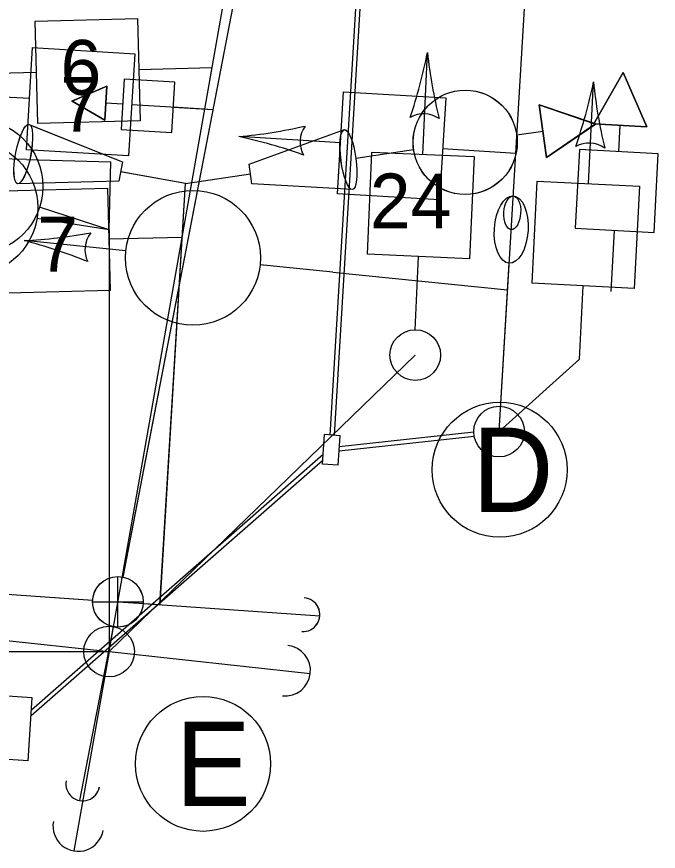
# Model space of a CAD drawing. Extents: x 647787 to 668496, y 640478 to 654412.
# Drawn here: x 662791.06 to 662829.1, y 647195.68 to 647245.16 of the extents above; entities that cross this region are included whole.
import ezdxf

# ---------------------------------------------------------------- set-up
doc = ezdxf.new("R2010")
doc.units = 0
for name, color, linetype in [('TEMP_SIGNAL POLES', 7, 'Continuous'), ('TEMP_SIGNAL_HEAD_STAGE 1A', 7, 'Continuous'), ('TEMP_SIGNAL_HEAD_STAGE 1B', 7, 'Continuous'), ('TEMP_SIGNAL_HEAD_STAGE 1C', 7, 'Continuous'), ('TEMP_SIGNAL_HEAD_STAGE 2', 7, 'Continuous'), ('TEMP_SIGNAL_HEAD_Stage 3', 7, 'Continuous'), ('TEMP_SIGNAL_HEAD_STAGE 5', 7, 'Continuous'), ('TEMP_SIGNAL_POLES_STAGE 1A', 7, 'Continuous'), ('TEMP_SIGNAL_POLES_STAGE 1B', 7, 'Continuous'), ('TEMP_SIGNAL_POLES_STAGE 1C', 7, 'Continuous'), ('TEMP_SIGNAL_POLES_STAGE 2', 7, 'Continuous'), ('TEMP_SIGNAL_POLES_STAGE 3', 7, 'Continuous'), ('TEMP_SIGNAL_POLES_STAGE 4', 7, 'Continuous'), ('TEMP_SIGNAL_POLES_STAGE 5', 7, 'Continuous'), ('TEXT_TEMP_SIGNAL_POLES_STAGE 2', 7, 'Continuous'), ('TEXT_TEMP_SIGNAL_POLES_STAGE 3', 7, 'Continuous'), ('TEXT_TEMP_SIGNAL_POLES_STAGE 4', 7, 'Continuous'), ('TEXT_TEMP_SIGNAL_POLES_STAGE 5', 7, 'Continuous')]:
    doc.layers.add(name, color=color, linetype=linetype)

msp = doc.modelspace()

# ---------------------------------------------------------------- linework, layer by layer
at = {"layer": 'TEMP_SIGNAL POLES'}
for p, q in [((662821.643, 647338.009), (662797.344, 647211.94)), ((662821.645, 647338.01), (662797.346, 647211.942)), ((662720.898, 647215.768), (662795.564, 647210.572)), ((662720.9, 647215.769), (662795.566, 647210.573)), ((662797.06, 647208.968), (662797.06, 647211.968)), ((662797.062, 647208.969), (662797.062, 647211.969)), ((662795.56, 647210.468), (662798.56, 647210.468)), ((662795.562, 647210.469), (662798.562, 647210.469)), ((662797.06, 647210.468), (662799.556, 647210.317)), ((662797.062, 647210.469), (662799.558, 647210.319)), ((662798.556, 647210.363), (662809.031, 647209.635)), ((662798.559, 647210.365), (662809.033, 647209.636)), ((662796.776, 647208.995), (662794.789, 647198.684)), ((662796.779, 647208.996), (662794.791, 647198.686))]:
    msp.add_line(p, q, dxfattribs=at)
for points in [[(662799.556, 647210.317), (662801.062, 647235.271)], [(662799.558, 647210.319), (662801.064, 647235.273)]]:
    msp.add_lwpolyline(points, dxfattribs=at)
for centre in [(662797.06, 647210.468), (662797.062, 647210.469)]:
    msp.add_circle(centre, 1.5, dxfattribs=at)
for centre, start, end in [((662808.034, 647209.704), 266.0193, 86.0193), ((662808.036, 647209.706), 266.0193, 86.0193), ((662794.978, 647199.666), 169.0903, 349.0903), ((662794.981, 647199.668), 169.0903, 349.0903)]:
    msp.add_arc(centre, 1, start, end, dxfattribs=at)
at = {"layer": 'TEMP_SIGNAL_HEAD_STAGE 1A'}
for p, q in [((662809.642, 647220.359), (662816.624, 647336.01)), ((662809.892, 647220.341), (662816.874, 647335.993)), ((662815.147, 647236.998), (662815.413, 647243.032)), ((662796.537, 647232.519), (662792.419, 647233.858)), ((662796.537, 647232.519), (662796.537, 647207.519)), ((662826.31, 647228.867), (662826.506, 647232.488)), ((662826.312, 647228.869), (662826.508, 647232.489)), ((662814.689, 647226.598), (662814.88, 647230.941)), ((662814.689, 647225.098), (662796.537, 647207.519)), ((662809.197, 647218.635), (662809.318, 647220.381)), ((662810.232, 647220.318), (662809.318, 647220.381)), ((662810.111, 647218.572), (662810.232, 647220.318)), ((662818.183, 647220.274), (662810.169, 647219.4)), ((662818.156, 647220.523), (662810.186, 647219.654)), ((662791.94, 647204.075), (662809.238, 647219.225)), ((662791.917, 647203.723), (662809.213, 647218.871)), ((662810.111, 647218.572), (662809.197, 647218.635)), ((662771.537, 647207.519), (662796.537, 647207.519)), ((662791.985, 647204.775), (662789.075, 647204.964)), ((662791.743, 647201.033), (662791.985, 647204.775)), ((662791.743, 647201.033), (662788.833, 647201.222))]:
    msp.add_line(p, q, dxfattribs=at)
for points in [[(662828.419, 647238.633), (662825.268, 647238.804), (662827.014, 647241.859), (662828.419, 647238.633)], [(662828.422, 647238.635), (662825.27, 647238.806), (662827.016, 647241.86), (662828.422, 647238.635)], [(662822.463, 647236.809), (662822.037, 647239.937), (662825.366, 647238.798), (662822.463, 647236.809)], [(662822.465, 647236.811), (662822.039, 647239.939), (662825.368, 647238.799), (662822.465, 647236.811)], [(662791.79, 647238.776), (662797.336, 647236.547)], [(662791.793, 647238.777), (662797.338, 647236.549)], [(662804.845, 647236.41), (662810.489, 647238.464)], [(662804.847, 647236.411), (662810.491, 647238.466)], [(662820.704, 647238.163), (662822.25, 647238.373)], [(662820.706, 647238.164), (662822.252, 647238.375)], [(662826.759, 647237.161), (662826.844, 647238.719)], [(662826.762, 647237.163), (662826.846, 647238.72)], [(662814.593, 647237.26), (662811.17, 647236.754)], [(662814.595, 647237.262), (662811.172, 647236.756)], [(662797.336, 647236.547), (662797.114, 647235.402)], [(662797.338, 647236.549), (662797.116, 647235.404)], [(662805.001, 647235.253), (662804.845, 647236.41)], [(662805.003, 647235.255), (662804.847, 647236.411)], [(662801.062, 647235.271), (662797.223, 647235.968)], [(662801.064, 647235.273), (662797.226, 647235.97)], [(662797.114, 647235.402), (662791.109, 647235.258)], [(662797.116, 647235.404), (662791.112, 647235.26)], [(662801.062, 647235.271), (662804.922, 647235.838)], [(662801.064, 647235.273), (662804.924, 647235.84)], [(662810.967, 647234.914), (662805.001, 647235.253)], [(662810.97, 647234.916), (662805.003, 647235.255)]]:
    msp.add_lwpolyline(points, dxfattribs=at)
for points in [[(662827.014, 647241.859), (662825.268, 647238.804), (662828.419, 647238.633)], [(662827.016, 647241.86), (662825.27, 647238.806), (662828.422, 647238.635)], [(662825.366, 647238.798), (662822.037, 647239.937), (662822.463, 647236.809)], [(662825.368, 647238.799), (662822.039, 647239.939), (662822.465, 647236.811)], [(662817.909, 647230.807), (662811.851, 647231.074), (662812.118, 647237.131), (662818.176, 647236.864)], [(662824.17, 647232.614), (662828.843, 647232.361), (662829.096, 647237.034), (662824.423, 647237.287)], [(662824.172, 647232.616), (662828.845, 647232.363), (662829.098, 647237.036), (662824.425, 647237.289)]]:
    msp.add_lwpolyline(points, close=True, dxfattribs=at)
for centre, radius in [((662817.648, 647237.711), 3.089), ((662817.651, 647237.713), 3.089), ((662788.615, 647235.095), 4), ((662814.689, 647225.098), 1.5)]:
    msp.add_circle(centre, radius, dxfattribs=at)
for centre, radius, start, end in [((662786.496, 647248.722), 29.472, 341.131, 348.8691), ((662844.72, 647246.157), 29.472, 186.0857, 193.8239), ((662815.182, 647237.771), 1.629, 55.6301, 119.3247)]:
    msp.add_arc(centre, radius, start, end, dxfattribs=at)
for centre, major_axis in [((662791.45, 647237.017), (-0.34, -1.759)), ((662791.452, 647237.019), (-0.34, -1.759)), ((662810.728, 647236.689), (-0.239, 1.775)), ((662810.73, 647236.691), (-0.239, 1.775))]:
    msp.add_ellipse(centre, major_axis=major_axis, ratio=0.249111, dxfattribs=at)
at = {"layer": 'TEMP_SIGNAL_HEAD_STAGE 1B'}
for p, q in [((662796.537, 647232.519), (662792.419, 647233.858)), ((662796.537, 647232.519), (662796.537, 647207.519)), ((662771.537, 647207.519), (662796.537, 647207.519))]:
    msp.add_line(p, q, dxfattribs=at)
for points in [[(662822.463, 647236.809), (662822.037, 647239.937), (662825.366, 647238.798), (662822.463, 647236.809)], [(662822.465, 647236.811), (662822.039, 647239.939), (662825.368, 647238.799), (662822.465, 647236.811)], [(662791.79, 647238.776), (662797.336, 647236.547)], [(662791.793, 647238.777), (662797.338, 647236.549)], [(662804.845, 647236.41), (662810.489, 647238.464)], [(662804.847, 647236.411), (662810.491, 647238.466)], [(662820.704, 647238.163), (662822.25, 647238.373)], [(662820.706, 647238.164), (662822.252, 647238.375)], [(662814.593, 647237.26), (662811.17, 647236.754)], [(662814.595, 647237.262), (662811.172, 647236.756)], [(662797.336, 647236.547), (662797.114, 647235.402)], [(662797.338, 647236.549), (662797.116, 647235.404)], [(662805.001, 647235.253), (662804.845, 647236.41)], [(662805.003, 647235.255), (662804.847, 647236.411)], [(662801.062, 647235.271), (662797.223, 647235.968)], [(662801.064, 647235.273), (662797.226, 647235.97)], [(662797.114, 647235.402), (662791.109, 647235.258)], [(662797.116, 647235.404), (662791.112, 647235.26)], [(662801.062, 647235.271), (662804.922, 647235.838)], [(662801.064, 647235.273), (662804.924, 647235.84)], [(662810.967, 647234.914), (662805.001, 647235.253)], [(662810.97, 647234.916), (662805.003, 647235.255)]]:
    msp.add_lwpolyline(points, dxfattribs=at)
for points in [[(662825.366, 647238.798), (662822.037, 647239.937), (662822.463, 647236.809)], [(662825.368, 647238.799), (662822.039, 647239.939), (662822.465, 647236.811)]]:
    msp.add_lwpolyline(points, close=True, dxfattribs=at)
for centre, radius in [((662817.648, 647237.711), 3.089), ((662817.651, 647237.713), 3.089), ((662788.615, 647235.095), 4)]:
    msp.add_circle(centre, radius, dxfattribs=at)
for centre, major_axis in [((662791.45, 647237.017), (-0.34, -1.759)), ((662791.452, 647237.019), (-0.34, -1.759)), ((662810.728, 647236.689), (-0.239, 1.775)), ((662810.73, 647236.691), (-0.239, 1.775))]:
    msp.add_ellipse(centre, major_axis=major_axis, ratio=0.249111, dxfattribs=at)
at = {"layer": 'TEMP_SIGNAL_HEAD_STAGE 1C'}
for p, q in [((662796.537, 647232.519), (662792.419, 647233.858)), ((662796.537, 647232.519), (662796.537, 647207.519)), ((662771.537, 647207.519), (662796.537, 647207.519))]:
    msp.add_line(p, q, dxfattribs=at)
for points in [[(662822.463, 647236.809), (662822.037, 647239.937), (662825.366, 647238.798), (662822.463, 647236.809)], [(662822.465, 647236.811), (662822.039, 647239.939), (662825.368, 647238.799), (662822.465, 647236.811)], [(662791.79, 647238.776), (662797.336, 647236.547)], [(662791.793, 647238.777), (662797.338, 647236.549)], [(662804.845, 647236.41), (662810.489, 647238.464)], [(662804.847, 647236.411), (662810.491, 647238.466)], [(662820.704, 647238.163), (662822.25, 647238.373)], [(662820.706, 647238.164), (662822.252, 647238.375)], [(662814.593, 647237.26), (662811.17, 647236.754)], [(662814.595, 647237.262), (662811.172, 647236.756)], [(662797.336, 647236.547), (662797.114, 647235.402)], [(662797.338, 647236.549), (662797.116, 647235.404)], [(662805.001, 647235.253), (662804.845, 647236.41)], [(662805.003, 647235.255), (662804.847, 647236.411)], [(662801.062, 647235.271), (662797.223, 647235.968)], [(662801.064, 647235.273), (662797.226, 647235.97)], [(662797.114, 647235.402), (662791.109, 647235.258)], [(662797.116, 647235.404), (662791.112, 647235.26)], [(662801.062, 647235.271), (662804.922, 647235.838)], [(662801.064, 647235.273), (662804.924, 647235.84)], [(662810.967, 647234.914), (662805.001, 647235.253)], [(662810.97, 647234.916), (662805.003, 647235.255)]]:
    msp.add_lwpolyline(points, dxfattribs=at)
for points in [[(662825.366, 647238.798), (662822.037, 647239.937), (662822.463, 647236.809)], [(662825.368, 647238.799), (662822.039, 647239.939), (662822.465, 647236.811)]]:
    msp.add_lwpolyline(points, close=True, dxfattribs=at)
for centre, radius in [((662817.648, 647237.711), 3.089), ((662817.651, 647237.713), 3.089), ((662788.615, 647235.095), 4)]:
    msp.add_circle(centre, radius, dxfattribs=at)
for centre, major_axis in [((662791.45, 647237.017), (-0.34, -1.759)), ((662791.452, 647237.019), (-0.34, -1.759)), ((662810.728, 647236.689), (-0.239, 1.775)), ((662810.73, 647236.691), (-0.239, 1.775))]:
    msp.add_ellipse(centre, major_axis=major_axis, ratio=0.249111, dxfattribs=at)
at = {"layer": 'TEMP_SIGNAL_HEAD_STAGE 2'}
for p, q in [((662796.537, 647232.519), (662792.419, 647233.858)), ((662796.537, 647232.519), (662796.537, 647207.519)), ((662771.537, 647207.519), (662796.537, 647207.519))]:
    msp.add_line(p, q, dxfattribs=at)
msp.add_circle((662788.615, 647235.095), 4, dxfattribs=at)
at = {"layer": 'TEMP_SIGNAL_HEAD_Stage 3'}
for p, q in [((662792.242, 647241.854), (662786.204, 647241.694)), ((662802.649, 647242.129), (662798.303, 647242.014)), ((662791.648, 647236.691), (662787.319, 647236.802)), ((662791.648, 647236.691), (662796.641, 647236.563)), ((662796.537, 647232.519), (662796.641, 647236.563)), ((662796.537, 647232.519), (662796.537, 647207.519)), ((662800.874, 647232.079), (662796.528, 647231.964)), ((662771.537, 647207.519), (662796.537, 647207.519))]:
    msp.add_line(p, q, dxfattribs=at)
for points in [[(662798.223, 647245.046), (662798.383, 647238.983), (662792.322, 647238.823), (662792.162, 647244.885)], [(662796.448, 647234.995), (662796.609, 647228.933), (662790.548, 647228.773), (662790.387, 647234.835)]]:
    msp.add_lwpolyline(points, close=True, dxfattribs=at)
at = {"layer": 'TEMP_SIGNAL_HEAD_STAGE 5'}
for p, q in [((662791.824, 647240.303), (662785.795, 647240.667)), ((662802.215, 647239.675), (662797.876, 647239.937)), ((662796.537, 647232.519), (662792.261, 647233.2)), ((662796.537, 647232.519), (662796.537, 647207.519)), ((662771.537, 647207.519), (662796.537, 647207.519))]:
    msp.add_line(p, q, dxfattribs=at)
for points in [[(662798.059, 647242.964), (662797.693, 647236.91), (662791.641, 647237.276), (662792.007, 647243.329)], [(662800.253, 647238.289), (662800.434, 647241.284), (662797.44, 647241.464), (662797.259, 647238.47)], [(662800.256, 647238.291), (662800.437, 647241.285), (662797.442, 647241.466), (662797.261, 647238.472)], [(662794.339, 647240.149), (662796.29, 647239.017), (662796.412, 647241.037)], [(662794.341, 647240.151), (662796.293, 647239.019), (662796.414, 647241.039)]]:
    msp.add_lwpolyline(points, close=True, dxfattribs=at)
for points in [[(662796.412, 647241.037), (662796.29, 647239.017), (662794.339, 647240.149), (662796.412, 647241.037)], [(662796.414, 647241.039), (662796.293, 647239.019), (662794.341, 647240.151), (662796.414, 647241.039)], [(662797.349, 647239.967), (662796.351, 647240.027)], [(662797.352, 647239.969), (662796.353, 647240.029)], [(662802.684, 647239.645), (662800.344, 647239.786)], [(662802.686, 647239.647), (662800.346, 647239.788)]]:
    msp.add_lwpolyline(points, dxfattribs=at)
msp.add_circle((662788.311, 647233.83), 4, dxfattribs=at)
at = {"layer": 'TEMP_SIGNAL_POLES_STAGE 1A'}
for p, q in [((662796.537, 647207.519), (662819.853, 647339.565)), ((662819.656, 647220.561), (662822.066, 647260.488)), ((662824.951, 647235.261), (662825.257, 647241.294)), ((662810.26, 647237.687), (662804.231, 647238.051)), ((662820.652, 647237.059), (662816.312, 647237.321)), ((662797.531, 647231.27), (662791.498, 647231.886)), ((662809.797, 647230.017), (662805.489, 647230.457)), ((662819.656, 647220.561), (662820.258, 647230.542)), ((662809.797, 647230.017), (662820.163, 647228.959)), ((662824.424, 647224.864), (662824.644, 647229.206)), ((662819.656, 647220.561), (662824.424, 647224.864)), ((662719.403, 647215.872), (662796.537, 647207.519)), ((662796.537, 647207.519), (662794.451, 647195.701)), ((662796.537, 647207.519), (662808.467, 647206.227))]:
    msp.add_line(p, q, dxfattribs=at)
for points in [[(662816.495, 647240.348), (662816.13, 647234.295), (662810.078, 647234.66), (662810.443, 647240.714)], [(662827.672, 647229.052), (662821.616, 647229.359), (662821.923, 647235.415), (662827.98, 647235.107)]]:
    msp.add_lwpolyline(points, close=True, dxfattribs=at)
for centre, radius in [((662801.51, 647230.864), 4), ((662819.656, 647220.561), 1.5), ((662796.537, 647207.519), 1.5)]:
    msp.add_circle(centre, radius, dxfattribs=at)
for centre, radius, start, end in [((662796.379, 647247.177), 29.472, 340.7478, 348.486), ((662854.584, 647244.222), 29.472, 185.7026, 193.4407), ((662801.584, 647267.404), 29.472, 275.1535, 282.8917), ((662809.488, 647237.734), 1.629, 144.6979, 208.3925), ((662798.072, 647209.23), 29.472, 70.1988, 77.9369), ((662824.991, 647236.034), 1.629, 55.247, 118.9416), ((662790.064, 647261.323), 29.472, 272.7889, 280.527), ((662796.737, 647231.352), 1.629, 142.3222, 206.0168), ((662784.154, 647203.346), 29.47, 67.8332, 75.5713), ((662806.976, 647206.388), 1.5, 263.8189, 83.8189), ((662794.711, 647197.179), 1.5, 169.9864, 349.9864)]:
    msp.add_arc(centre, radius, start, end, dxfattribs=at)
for centre, major_axis in [((662820.379, 647232.539), (0.121, 1.996)), ((662820.439, 647233.537), (-0.06, -0.998))]:
    msp.add_ellipse(centre, major_axis=major_axis, ratio=0.5, dxfattribs=at)
at = {"layer": 'TEMP_SIGNAL_POLES_STAGE 1B'}
for p, q in [((662796.537, 647207.519), (662819.853, 647339.565)), ((662719.403, 647215.872), (662796.537, 647207.519)), ((662796.537, 647207.519), (662794.451, 647195.701)), ((662796.537, 647207.519), (662808.467, 647206.227))]:
    msp.add_line(p, q, dxfattribs=at)
msp.add_circle((662796.537, 647207.519), 1.5, dxfattribs=at)
for centre, start, end in [((662806.976, 647206.388), 263.8189, 83.8189), ((662794.711, 647197.179), 169.9864, 349.9864)]:
    msp.add_arc(centre, 1.5, start, end, dxfattribs=at)
at = {"layer": 'TEMP_SIGNAL_POLES_STAGE 1C'}
for p, q in [((662796.537, 647207.519), (662819.853, 647339.565)), ((662719.403, 647215.872), (662796.537, 647207.519)), ((662796.537, 647207.519), (662794.451, 647195.701)), ((662796.537, 647207.519), (662808.467, 647206.227))]:
    msp.add_line(p, q, dxfattribs=at)
msp.add_circle((662796.537, 647207.519), 1.5, dxfattribs=at)
for centre, start, end in [((662806.976, 647206.388), 263.8189, 83.8189), ((662794.711, 647197.179), 169.9864, 349.9864)]:
    msp.add_arc(centre, 1.5, start, end, dxfattribs=at)
at = {"layer": 'TEMP_SIGNAL_POLES_STAGE 2'}
for p, q in [((662796.537, 647207.519), (662819.853, 647339.565)), ((662719.403, 647215.872), (662796.537, 647207.519)), ((662796.537, 647207.519), (662794.451, 647195.701)), ((662796.537, 647207.519), (662808.467, 647206.227))]:
    msp.add_line(p, q, dxfattribs=at)
msp.add_circle((662796.537, 647207.519), 1.5, dxfattribs=at)
for centre, start, end in [((662806.976, 647206.388), 263.8189, 83.8189), ((662794.711, 647197.179), 169.9864, 349.9864)]:
    msp.add_arc(centre, 1.5, start, end, dxfattribs=at)
at = {"layer": 'TEMP_SIGNAL_POLES_STAGE 3'}
for p, q in [((662796.537, 647207.519), (662819.853, 647339.565)), ((662719.403, 647215.872), (662796.537, 647207.519)), ((662796.537, 647207.519), (662794.451, 647195.701)), ((662796.537, 647207.519), (662808.467, 647206.227))]:
    msp.add_line(p, q, dxfattribs=at)
msp.add_circle((662796.537, 647207.519), 1.5, dxfattribs=at)
for centre, start, end in [((662806.976, 647206.388), 263.8189, 83.8189), ((662794.711, 647197.179), 169.9864, 349.9864)]:
    msp.add_arc(centre, 1.5, start, end, dxfattribs=at)
at = {"layer": 'TEMP_SIGNAL_POLES_STAGE 4'}
for p, q in [((662796.537, 647207.519), (662819.853, 647339.565)), ((662719.403, 647215.872), (662796.537, 647207.519)), ((662796.537, 647207.519), (662794.451, 647195.701)), ((662796.537, 647207.519), (662808.467, 647206.227))]:
    msp.add_line(p, q, dxfattribs=at)
msp.add_circle((662796.537, 647207.519), 1.5, dxfattribs=at)
for centre, start, end in [((662806.976, 647206.388), 263.8189, 83.8189), ((662794.711, 647197.179), 169.9864, 349.9864)]:
    msp.add_arc(centre, 1.5, start, end, dxfattribs=at)
at = {"layer": 'TEMP_SIGNAL_POLES_STAGE 5'}
for p, q in [((662796.537, 647207.519), (662819.853, 647339.565)), ((662719.403, 647215.872), (662796.537, 647207.519)), ((662796.537, 647207.519), (662794.451, 647195.701)), ((662796.537, 647207.519), (662808.467, 647206.227))]:
    msp.add_line(p, q, dxfattribs=at)
msp.add_circle((662796.537, 647207.519), 1.5, dxfattribs=at)
for centre, start, end in [((662806.976, 647206.388), 263.8189, 83.8189), ((662794.711, 647197.179), 169.9864, 349.9864)]:
    msp.add_arc(centre, 1.5, start, end, dxfattribs=at)
at = {"layer": 'TEXT_TEMP_SIGNAL_POLES_STAGE 2'}
for centre in [(662819.692, 647218.301), (662819.692, 647218.301), (662819.692, 647218.301), (662819.692, 647218.301), (662802.11, 647200.862), (662802.11, 647200.862), (662802.11, 647200.862), (662802.11, 647200.862)]:
    msp.add_circle(centre, 4, dxfattribs=at)
at = {"layer": 'TEXT_TEMP_SIGNAL_POLES_STAGE 3'}
for centre in [(662819.692, 647218.301), (662802.11, 647200.862)]:
    msp.add_circle(centre, 4, dxfattribs=at)
at = {"layer": 'TEXT_TEMP_SIGNAL_POLES_STAGE 4'}
for centre in [(662819.692, 647218.301), (662802.11, 647200.862)]:
    msp.add_circle(centre, 4, dxfattribs=at)
at = {"layer": 'TEXT_TEMP_SIGNAL_POLES_STAGE 5'}
for centre in [(662819.692, 647218.301), (662802.11, 647200.862)]:
    msp.add_circle(centre, 4, dxfattribs=at)

# ---------------------------------------------------------------- texts
at = {"layer": 'TEXT_TEMP_SIGNAL_POLES_STAGE 2'}
for s, height, p in [('24', 3.25, (662811.997, 647232.609)), ('D', 5, (662818.058, 647215.801)), ('D', 5, (662818.058, 647215.801)), ('D', 5, (662818.058, 647215.801)), ('D', 5, (662818.058, 647215.801)), ('E', 5, (662800.476, 647198.362)), ('E', 5, (662800.476, 647198.362)), ('E', 5, (662800.476, 647198.362)), ('E', 5, (662800.476, 647198.362))]:
    msp.add_text(s, height=height, dxfattribs=at).set_placement(p)
at = {"layer": 'TEXT_TEMP_SIGNAL_POLES_STAGE 3'}
for s, height, p in [('6', 3.25, (662793.66, 647240.531)), ('7', 3.25, (662792.282, 647230.051)), ('D', 5, (662818.058, 647215.801)), ('E', 5, (662800.476, 647198.362))]:
    msp.add_text(s, height=height, dxfattribs=at).set_placement(p)
at = {"layer": 'TEXT_TEMP_SIGNAL_POLES_STAGE 4'}
for s, height, p in [('6', 3.25, (662793.66, 647240.531)), ('7', 3.25, (662792.282, 647230.051)), ('D', 5, (662818.058, 647215.801)), ('E', 5, (662800.476, 647198.362))]:
    msp.add_text(s, height=height, dxfattribs=at).set_placement(p)
at = {"layer": 'TEXT_TEMP_SIGNAL_POLES_STAGE 5'}
for s, height, p in [('7', 3.25, (662793.651, 647238.342)), ('D', 5, (662818.058, 647215.801)), ('E', 5, (662800.476, 647198.362))]:
    msp.add_text(s, height=height, dxfattribs=at).set_placement(p)

doc.saveas('drawing.dxf')
